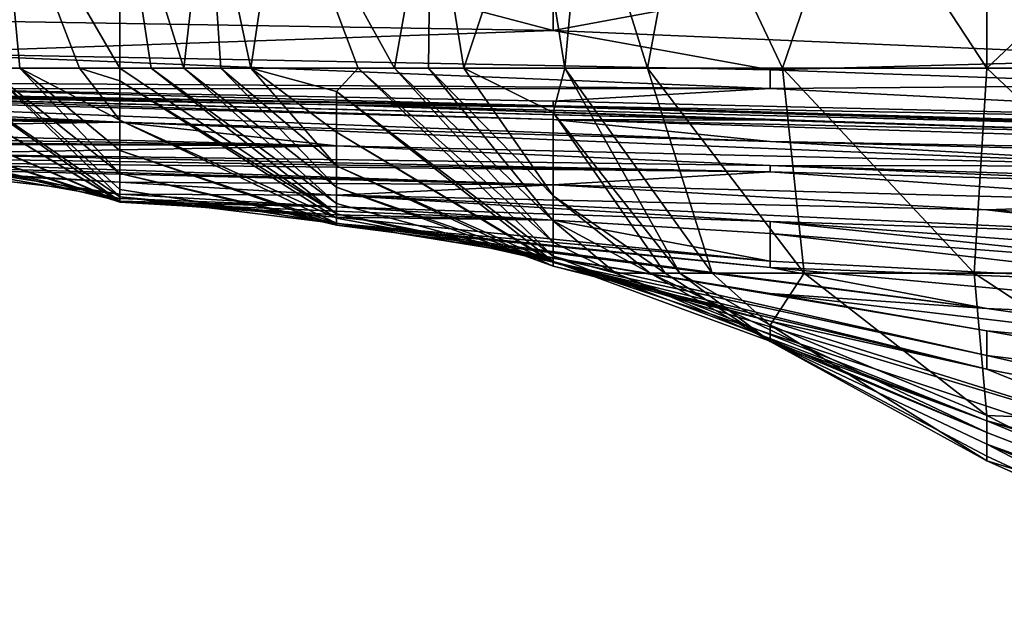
# Model space of a CAD drawing. Extents: x -161 to 11, y -10 to 160.
# Tile 366 of 499: x 0.916 to 0.9359, y -0.3554 to -0.3431. Entities that reach past the tile are written whole.
import ezdxf

# ---------------------------------------------------------------- set-up
doc = ezdxf.new("R2010")
doc.units = 0
doc.header["$MEASUREMENT"] = 0
doc.layers.get('0').update_dxf_attribs({"linetype": 'CONTINUOUS'})

msp = doc.modelspace()

# ---------------------------------------------------------------- linework, layer by layer
for points in [[(0.915324, -0.344102, 0.082792), (0.915596, -0.339952, 0.075278), (0.915981, -0.344102, 0.079035)], [(0.918005, -0.344102, 0.066758), (0.91719, -0.344102, 0.071521), (0.915596, -0.339952, 0.075278)], [(0.918005, -0.339952, 0.061775), (0.918005, -0.344102, 0.066758), (0.915596, -0.339952, 0.075278)], [(0.91719, -0.344102, 0.071521), (0.915981, -0.344102, 0.079035), (0.915596, -0.339952, 0.075278)], [(0.918005, -0.339952, 0.061775), (0.91864, -0.344102, 0.064007), (0.918005, -0.344102, 0.066758)], [(0.919301, -0.344102, 0.06025), (0.91864, -0.344102, 0.064007), (0.918005, -0.339952, 0.061775)], [(0.919777, -0.339952, 0.052735), (0.919301, -0.344102, 0.06025), (0.918005, -0.339952, 0.061775)], [(0.919301, -0.344102, 0.06025), (0.919777, -0.339952, 0.052735), (0.920051, -0.344102, 0.056493)], [(0.920051, -0.344102, 0.056493), (0.919777, -0.339952, 0.052735), (0.920663, -0.344102, 0.052735)], [(0.921272, -0.339952, 0.045221), (0.920663, -0.344102, 0.052735), (0.919777, -0.339952, 0.052735)], [(0.920663, -0.344102, 0.052735), (0.921272, -0.339952, 0.045221), (0.922834, -0.344102, 0.041464)], [(0.92357, -0.344102, 0.037707), (0.922834, -0.344102, 0.041464), (0.921272, -0.339952, 0.045221)], [(0.924303, -0.339952, 0.030193), (0.92357, -0.344102, 0.037707), (0.921272, -0.339952, 0.045221)], [(0.924258, -0.344102, 0.03395), (0.92357, -0.344102, 0.037707), (0.924303, -0.339952, 0.030193)], [(0.92497, -0.344102, 0.030193), (0.924258, -0.344102, 0.03395), (0.924303, -0.339952, 0.030193)], [(0.924303, -0.339952, 0.030193), (0.926355, -0.339952, 0.018921), (0.92497, -0.344102, 0.030193)], [(0.92702, -0.344102, 0.018921), (0.92497, -0.344102, 0.030193), (0.926355, -0.339952, 0.018921)], [(0.92702, -0.344102, 0.018921), (0.926355, -0.339952, 0.018921), (0.927397, -0.339952, 0.015164)], [(0.928691, -0.344102, 0.015164), (0.92702, -0.344102, 0.018921), (0.927397, -0.339952, 0.015164)], [(0.927397, -0.339952, 0.015164), (0.929462, -0.339952, 0.011407), (0.928691, -0.344102, 0.015164)], [(0.931427, -0.344102, 0.011407), (0.928691, -0.344102, 0.015164), (0.929462, -0.339952, 0.011407)], [(0.931427, -0.344102, 0.011407), (0.929462, -0.339952, 0.011407), (0.932844, -0.339952, 0.00765)], [(0.935564, -0.344102, 0.007859), (0.931427, -0.344102, 0.011407), (0.932844, -0.339952, 0.00765)], [(0.932844, -0.339952, 0.00765), (0.935564, -0.339952, 0.005533), (0.935564, -0.344102, 0.007859)], [(0.939953, -0.339952, 0.003497), (0.935564, -0.344102, 0.007859), (0.935564, -0.339952, 0.005533)], [(0.939953, -0.344102, 0.005438), (0.935564, -0.344102, 0.007859), (0.939953, -0.339952, 0.003497)], [(0.900446, -0.343115, 0.266891), (0.913615, -0.343124, 0.266891), (0.918005, -0.34103, 0.270649)], [(0.918005, -0.34103, 0.270649), (0.913615, -0.343124, 0.266891), (0.926784, -0.343339, 0.266891)], [(0.918005, -0.34103, 0.270649), (0.926784, -0.343339, 0.266891), (0.926784, -0.341244, 0.270649)], [(0.935564, -0.341707, 0.270649), (0.926784, -0.341244, 0.270649), (0.926784, -0.343339, 0.266891)], [(0.935564, -0.341707, 0.270649), (0.926784, -0.343339, 0.266891), (0.939953, -0.343897, 0.266891)], [(0.944343, -0.342403, 0.270649), (0.935564, -0.341707, 0.270649), (0.939953, -0.343897, 0.266891)], [(0.913615, -0.343124, 0.266891), (0.913615, -0.343797, 0.263134), (0.926784, -0.343339, 0.266891)], [(0.926784, -0.343339, 0.266891), (0.913615, -0.343797, 0.263134), (0.931174, -0.344138, 0.263134)], [(0.926784, -0.343339, 0.266891), (0.931174, -0.344138, 0.263134), (0.939953, -0.343897, 0.266891)], [(0.913615, -0.343797, 0.263134), (0.913615, -0.344401, 0.25562), (0.931174, -0.344511, 0.259377)], [(0.913615, -0.343797, 0.263134), (0.931174, -0.344511, 0.259377), (0.931174, -0.344138, 0.263134)], [(0.939953, -0.344443, 0.263134), (0.939953, -0.343897, 0.266891), (0.931174, -0.344138, 0.263134)], [(0.913615, -0.344923, 0.097821), (0.913513, -0.344102, 0.094064), (0.918005, -0.346801, 0.094064)], [(0.918005, -0.346801, 0.094064), (0.913513, -0.344102, 0.094064), (0.918005, -0.346794, 0.090307)], [(0.914212, -0.344102, 0.090307), (0.918005, -0.346794, 0.090307), (0.913513, -0.344102, 0.094064)], [(0.918005, -0.346794, 0.090307), (0.914212, -0.344102, 0.090307), (0.918005, -0.346704, 0.08655)], [(0.918005, -0.346704, 0.08655), (0.914212, -0.344102, 0.090307), (0.915324, -0.344102, 0.082792)], [(0.918005, -0.346704, 0.08655), (0.915324, -0.344102, 0.082792), (0.918005, -0.346557, 0.082792)], [(0.918005, -0.346557, 0.082792), (0.915324, -0.344102, 0.082792), (0.918005, -0.346237, 0.079035)], [(0.915324, -0.344102, 0.082792), (0.915981, -0.344102, 0.079035), (0.918005, -0.346237, 0.079035)], [(0.918005, -0.345766, 0.075278), (0.918005, -0.346237, 0.079035), (0.915981, -0.344102, 0.079035)], [(0.918005, -0.345153, 0.071521), (0.918005, -0.345766, 0.075278), (0.915981, -0.344102, 0.079035)], [(0.91719, -0.344102, 0.071521), (0.918005, -0.345153, 0.071521), (0.915981, -0.344102, 0.079035)], [(0.918005, -0.34436, 0.067764), (0.918005, -0.345153, 0.071521), (0.91719, -0.344102, 0.071521)], [(0.918005, -0.34436, 0.067764), (0.91719, -0.344102, 0.071521), (0.918005, -0.344102, 0.066758)], [(0.918005, -0.34436, 0.067764), (0.918005, -0.344102, 0.066758), (0.922395, -0.347049, 0.064007)], [(0.91864, -0.344102, 0.064007), (0.922395, -0.347049, 0.064007), (0.918005, -0.344102, 0.066758)], [(0.919301, -0.344102, 0.06025), (0.922395, -0.346844, 0.06025), (0.91864, -0.344102, 0.064007)], [(0.922395, -0.347049, 0.064007), (0.91864, -0.344102, 0.064007), (0.922395, -0.346844, 0.06025)], [(0.922395, -0.346844, 0.06025), (0.919301, -0.344102, 0.06025), (0.922395, -0.346509, 0.056493)], [(0.922395, -0.346509, 0.056493), (0.919301, -0.344102, 0.06025), (0.920051, -0.344102, 0.056493)], [(0.922395, -0.346078, 0.052735), (0.922395, -0.346509, 0.056493), (0.920051, -0.344102, 0.056493)], [(0.920051, -0.344102, 0.056493), (0.920663, -0.344102, 0.052735), (0.922395, -0.346078, 0.052735)], [(0.922395, -0.345397, 0.048978), (0.922395, -0.346078, 0.052735), (0.920663, -0.344102, 0.052735)], [(0.922395, -0.344572, 0.045221), (0.922395, -0.345397, 0.048978), (0.920663, -0.344102, 0.052735)], [(0.920663, -0.344102, 0.052735), (0.922834, -0.344102, 0.041464), (0.922395, -0.344572, 0.045221)], [(0.922395, -0.344572, 0.045221), (0.922834, -0.344102, 0.041464), (0.926784, -0.34791, 0.041464)], [(0.926784, -0.34791, 0.041464), (0.922834, -0.344102, 0.041464), (0.926784, -0.347623, 0.037707)], [(0.926784, -0.347623, 0.037707), (0.922834, -0.344102, 0.041464), (0.92357, -0.344102, 0.037707)], [(0.926784, -0.347191, 0.03395), (0.926784, -0.347623, 0.037707), (0.92357, -0.344102, 0.037707)], [(0.926784, -0.347191, 0.03395), (0.92357, -0.344102, 0.037707), (0.924258, -0.344102, 0.03395)], [(0.926784, -0.346683, 0.030193), (0.926784, -0.347191, 0.03395), (0.924258, -0.344102, 0.03395)], [(0.924258, -0.344102, 0.03395), (0.92497, -0.344102, 0.030193), (0.926784, -0.346683, 0.030193)], [(0.926784, -0.344997, 0.022678), (0.926784, -0.346683, 0.030193), (0.92497, -0.344102, 0.030193)], [(0.926784, -0.344997, 0.022678), (0.92497, -0.344102, 0.030193), (0.92702, -0.344102, 0.018921)], [(0.92702, -0.344102, 0.018921), (0.929348, -0.348252, 0.022678), (0.926784, -0.344997, 0.022678)], [(0.930002, -0.348252, 0.018921), (0.929348, -0.348252, 0.022678), (0.92702, -0.344102, 0.018921)], [(0.928691, -0.344102, 0.015164), (0.930002, -0.348252, 0.018921), (0.92702, -0.344102, 0.018921)], [(0.931861, -0.348252, 0.015164), (0.930002, -0.348252, 0.018921), (0.928691, -0.344102, 0.015164)], [(0.931427, -0.344102, 0.011407), (0.931861, -0.348252, 0.015164), (0.928691, -0.344102, 0.015164)], [(0.931427, -0.344102, 0.011407), (0.935308, -0.348252, 0.011407), (0.931861, -0.348252, 0.015164)], [(0.931427, -0.344102, 0.011407), (0.935564, -0.344102, 0.007859), (0.935308, -0.348252, 0.011407)], [(0.939953, -0.348252, 0.008327), (0.935308, -0.348252, 0.011407), (0.935564, -0.344102, 0.007859)], [(0.939953, -0.344102, 0.005438), (0.939953, -0.348252, 0.008327), (0.935564, -0.344102, 0.007859)], [(0.939953, -0.344443, 0.263134), (0.931174, -0.344138, 0.263134), (0.931174, -0.344511, 0.259377)], [(0.913615, -0.34452, 0.251863), (0.904836, -0.344475, 0.248106), (0.926784, -0.344863, 0.244349)], [(0.926784, -0.344863, 0.244349), (0.904836, -0.344475, 0.248106), (0.926784, -0.344883, 0.236834)], [(0.904836, -0.344475, 0.248106), (0.909226, -0.344563, 0.236834), (0.926784, -0.344883, 0.236834)], [(0.931174, -0.344511, 0.259377), (0.913615, -0.344401, 0.25562), (0.913615, -0.34452, 0.251863)], [(0.918005, -0.345153, 0.071521), (0.918005, -0.34436, 0.067764), (0.922395, -0.347139, 0.067764)], [(0.922395, -0.347139, 0.067764), (0.918005, -0.34436, 0.067764), (0.922395, -0.347049, 0.064007)], [(0.931174, -0.344511, 0.259377), (0.944343, -0.345188, 0.251863), (0.939953, -0.344443, 0.263134)], [(0.904836, -0.344817, 0.195506), (0.918005, -0.345196, 0.187992), (0.904836, -0.344551, 0.206778)], [(0.904836, -0.344551, 0.206778), (0.918005, -0.345196, 0.187992), (0.931174, -0.345588, 0.184235)], [(0.909226, -0.3446, 0.210535), (0.904836, -0.344551, 0.206778), (0.926784, -0.345143, 0.20302)], [(0.904836, -0.344551, 0.206778), (0.931174, -0.345588, 0.184235), (0.926784, -0.345143, 0.20302)], [(0.909226, -0.344563, 0.236834), (0.909226, -0.344609, 0.225563), (0.922395, -0.344846, 0.225563)], [(0.909226, -0.344563, 0.236834), (0.922395, -0.344846, 0.225563), (0.926784, -0.344883, 0.236834)], [(0.909226, -0.3446, 0.210535), (0.931174, -0.345152, 0.210535), (0.909226, -0.344609, 0.225563)], [(0.931174, -0.345152, 0.210535), (0.909226, -0.3446, 0.210535), (0.926784, -0.345143, 0.20302)], [(0.922395, -0.344846, 0.225563), (0.909226, -0.344609, 0.225563), (0.931174, -0.345152, 0.210535)], [(0.913615, -0.34452, 0.251863), (0.926784, -0.344766, 0.251863), (0.931174, -0.344511, 0.259377)], [(0.913615, -0.34452, 0.251863), (0.926784, -0.344863, 0.244349), (0.926784, -0.344766, 0.251863)], [(0.922395, -0.345397, 0.048978), (0.922395, -0.344572, 0.045221), (0.926784, -0.348015, 0.045221)], [(0.926784, -0.348015, 0.045221), (0.922395, -0.344572, 0.045221), (0.926784, -0.34791, 0.041464)], [(0.931174, -0.344511, 0.259377), (0.926784, -0.344766, 0.251863), (0.944343, -0.345188, 0.251863)], [(0.918005, -0.345196, 0.187992), (0.904836, -0.344817, 0.195506), (0.904836, -0.344973, 0.191749)], [(0.926784, -0.344883, 0.236834), (0.922395, -0.344846, 0.225563), (0.939953, -0.345284, 0.22932)], [(0.939953, -0.345284, 0.22932), (0.922395, -0.344846, 0.225563), (0.939953, -0.34543, 0.210535)], [(0.922395, -0.344846, 0.225563), (0.931174, -0.345152, 0.210535), (0.939953, -0.34543, 0.210535)], [(0.926784, -0.344766, 0.251863), (0.926784, -0.344863, 0.244349), (0.944343, -0.345188, 0.251863)], [(0.926784, -0.344863, 0.244349), (0.926784, -0.344883, 0.236834), (0.939953, -0.345284, 0.22932)], [(0.939953, -0.345284, 0.22932), (0.953122, -0.345627, 0.233077), (0.926784, -0.344863, 0.244349)], [(0.944343, -0.345188, 0.251863), (0.926784, -0.344863, 0.244349), (0.953122, -0.345627, 0.233077)], [(0.904836, -0.344973, 0.191749), (0.904836, -0.345059, 0.187992), (0.918005, -0.345196, 0.187992)], [(0.904836, -0.345059, 0.187992), (0.909226, -0.345328, 0.176721), (0.918005, -0.345196, 0.187992)], [(0.913615, -0.345382, 0.101578), (0.913615, -0.344923, 0.097821), (0.918005, -0.346815, 0.097821)], [(0.913615, -0.344923, 0.097821), (0.918005, -0.346801, 0.094064), (0.918005, -0.346815, 0.097821)], [(0.92905, -0.348252, 0.026436), (0.926784, -0.344997, 0.022678), (0.929348, -0.348252, 0.022678)], [(0.926784, -0.344997, 0.022678), (0.92905, -0.348252, 0.026436), (0.926784, -0.346683, 0.030193)], [(0.909226, -0.345328, 0.176721), (0.922395, -0.345672, 0.165449), (0.918005, -0.345196, 0.187992)], [(0.918005, -0.345766, 0.075278), (0.918005, -0.345153, 0.071521), (0.922395, -0.347239, 0.071521)], [(0.922395, -0.347239, 0.071521), (0.918005, -0.345153, 0.071521), (0.922395, -0.347139, 0.067764)], [(0.931174, -0.345588, 0.184235), (0.918005, -0.345196, 0.187992), (0.939953, -0.346085, 0.165449)], [(0.918005, -0.345196, 0.187992), (0.922395, -0.345672, 0.165449), (0.939953, -0.346085, 0.165449)], [(0.926784, -0.345143, 0.20302), (0.939953, -0.34543, 0.210535), (0.931174, -0.345152, 0.210535)], [(0.926784, -0.345143, 0.20302), (0.931174, -0.345588, 0.184235), (0.953122, -0.345977, 0.199263)], [(0.939953, -0.34543, 0.210535), (0.926784, -0.345143, 0.20302), (0.953122, -0.345977, 0.199263)], [(0.909226, -0.345328, 0.176721), (0.909226, -0.345465, 0.169206), (0.922395, -0.345672, 0.165449)], [(0.909226, -0.345465, 0.169206), (0.909226, -0.345574, 0.161692), (0.922395, -0.345672, 0.165449)], [(0.913615, -0.345741, 0.105335), (0.913615, -0.345382, 0.101578), (0.918005, -0.346792, 0.101578)], [(0.918005, -0.346792, 0.101578), (0.913615, -0.345382, 0.101578), (0.918005, -0.346815, 0.097821)], [(0.922395, -0.346078, 0.052735), (0.922395, -0.345397, 0.048978), (0.926784, -0.348036, 0.048978)], [(0.926784, -0.348036, 0.048978), (0.922395, -0.345397, 0.048978), (0.926784, -0.348015, 0.045221)], [(0.922395, -0.345672, 0.165449), (0.909226, -0.345574, 0.161692), (0.909226, -0.345621, 0.157935)], [(0.909226, -0.345621, 0.157935), (0.913615, -0.345834, 0.150421), (0.922395, -0.345672, 0.165449)], [(0.913615, -0.345834, 0.150421), (0.931174, -0.346073, 0.154178), (0.922395, -0.345672, 0.165449)], [(0.931174, -0.346073, 0.154178), (0.939953, -0.346085, 0.165449), (0.922395, -0.345672, 0.165449)], [(0.953122, -0.345977, 0.199263), (0.931174, -0.345588, 0.184235), (0.957512, -0.346268, 0.184235)], [(0.939953, -0.346085, 0.165449), (0.957512, -0.346268, 0.184235), (0.931174, -0.345588, 0.184235)], [(0.913615, -0.345968, 0.109092), (0.913615, -0.345741, 0.105335), (0.918005, -0.346739, 0.105335)], [(0.918005, -0.346739, 0.105335), (0.913615, -0.345741, 0.105335), (0.918005, -0.346792, 0.101578)], [(0.913615, -0.345834, 0.150421), (0.913615, -0.345921, 0.142906), (0.931174, -0.346203, 0.146664)], [(0.913615, -0.345834, 0.150421), (0.931174, -0.346203, 0.146664), (0.931174, -0.346073, 0.154178)], [(0.918005, -0.346237, 0.079035), (0.918005, -0.345766, 0.075278), (0.922395, -0.347277, 0.075278)], [(0.922395, -0.347277, 0.075278), (0.918005, -0.345766, 0.075278), (0.922395, -0.347239, 0.071521)], [(0.913615, -0.345921, 0.142906), (0.913615, -0.346013, 0.135392), (0.931174, -0.346203, 0.146664)], [(0.913615, -0.346155, 0.116607), (0.913615, -0.345968, 0.109092), (0.918005, -0.346653, 0.109092)], [(0.918005, -0.346653, 0.109092), (0.913615, -0.345968, 0.109092), (0.918005, -0.346739, 0.105335)], [(0.931174, -0.346203, 0.146664), (0.913615, -0.346013, 0.135392), (0.926784, -0.346464, 0.127878)], [(0.926784, -0.346464, 0.127878), (0.913615, -0.346013, 0.135392), (0.913615, -0.346095, 0.131635)], [(0.913615, -0.346095, 0.131635), (0.913615, -0.346136, 0.127878), (0.926784, -0.346464, 0.127878)], [(0.922395, -0.346078, 0.052735), (0.926784, -0.348036, 0.048978), (0.926784, -0.348111, 0.052735)], [(0.922395, -0.346509, 0.056493), (0.922395, -0.346078, 0.052735), (0.926784, -0.348111, 0.052735)], [(0.931174, -0.346073, 0.154178), (0.939953, -0.346444, 0.146664), (0.948733, -0.346641, 0.150421)], [(0.931174, -0.346073, 0.154178), (0.931174, -0.346203, 0.146664), (0.939953, -0.346444, 0.146664)], [(0.939953, -0.346085, 0.165449), (0.931174, -0.346073, 0.154178), (0.948733, -0.346641, 0.150421)], [(0.913615, -0.346136, 0.127878), (0.913615, -0.346177, 0.124121), (0.918005, -0.346407, 0.120364)], [(0.918005, -0.346407, 0.120364), (0.926784, -0.346464, 0.127878), (0.913615, -0.346136, 0.127878)], [(0.913615, -0.346166, 0.120364), (0.913615, -0.346155, 0.116607), (0.918005, -0.346407, 0.120364)], [(0.918005, -0.346407, 0.120364), (0.913615, -0.346155, 0.116607), (0.918005, -0.346653, 0.109092)], [(0.913615, -0.346177, 0.124121), (0.913615, -0.346166, 0.120364), (0.918005, -0.346407, 0.120364)], [(0.918005, -0.346557, 0.082792), (0.918005, -0.346237, 0.079035), (0.922395, -0.347249, 0.079035)], [(0.922395, -0.347249, 0.079035), (0.918005, -0.346237, 0.079035), (0.922395, -0.347277, 0.075278)], [(0.931174, -0.346203, 0.146664), (0.926784, -0.346464, 0.127878), (0.939953, -0.346814, 0.131635)], [(0.939953, -0.346444, 0.146664), (0.931174, -0.346203, 0.146664), (0.939953, -0.346814, 0.131635)], [(0.926784, -0.346464, 0.127878), (0.918005, -0.346407, 0.120364), (0.922395, -0.346672, 0.112849)], [(0.918005, -0.346407, 0.120364), (0.918005, -0.346653, 0.109092), (0.922395, -0.346672, 0.112849)], [(0.922395, -0.346672, 0.112849), (0.935564, -0.346969, 0.120364), (0.926784, -0.346464, 0.127878)], [(0.926784, -0.346464, 0.127878), (0.935564, -0.346969, 0.120364), (0.939953, -0.346814, 0.131635)], [(0.918005, -0.346704, 0.08655), (0.918005, -0.346557, 0.082792), (0.922395, -0.347249, 0.079035)], [(0.922395, -0.346672, 0.112849), (0.918005, -0.346653, 0.109092), (0.922395, -0.346911, 0.101578)], [(0.918005, -0.346739, 0.105335), (0.922395, -0.346911, 0.101578), (0.918005, -0.346653, 0.109092)], [(0.922395, -0.346844, 0.06025), (0.922395, -0.346509, 0.056493), (0.926784, -0.348029, 0.056493)], [(0.922395, -0.346509, 0.056493), (0.926784, -0.348111, 0.052735), (0.926784, -0.348029, 0.056493)], [(0.922395, -0.346672, 0.112849), (0.922395, -0.346911, 0.101578), (0.931174, -0.347204, 0.105335)], [(0.935564, -0.346969, 0.120364), (0.922395, -0.346672, 0.112849), (0.939953, -0.347489, 0.109092)], [(0.922395, -0.346672, 0.112849), (0.931174, -0.347204, 0.105335), (0.939953, -0.347489, 0.109092)], [(0.926784, -0.347191, 0.03395), (0.926784, -0.346683, 0.030193), (0.928745, -0.348252, 0.030193)], [(0.92905, -0.348252, 0.026436), (0.928745, -0.348252, 0.030193), (0.926784, -0.346683, 0.030193)], [(0.918005, -0.346794, 0.090307), (0.918005, -0.346704, 0.08655), (0.922395, -0.347118, 0.08655)], [(0.922395, -0.347118, 0.08655), (0.918005, -0.346704, 0.08655), (0.922395, -0.347249, 0.079035)], [(0.918005, -0.346739, 0.105335), (0.918005, -0.346792, 0.101578), (0.922395, -0.346911, 0.101578)], [(0.918005, -0.346792, 0.101578), (0.918005, -0.346815, 0.097821), (0.922395, -0.346911, 0.101578)], [(0.918005, -0.346801, 0.094064), (0.918005, -0.346794, 0.090307), (0.922395, -0.347069, 0.090307)], [(0.922395, -0.347069, 0.090307), (0.918005, -0.346794, 0.090307), (0.922395, -0.347118, 0.08655)], [(0.918005, -0.346815, 0.097821), (0.918005, -0.346801, 0.094064), (0.922395, -0.347069, 0.090307)], [(0.922395, -0.346911, 0.101578), (0.918005, -0.346815, 0.097821), (0.926784, -0.347181, 0.094064)], [(0.918005, -0.346815, 0.097821), (0.922395, -0.347069, 0.090307), (0.926784, -0.347181, 0.094064)], [(0.922395, -0.347049, 0.064007), (0.922395, -0.346844, 0.06025), (0.926784, -0.348029, 0.056493)], [(0.939953, -0.346814, 0.131635), (0.935564, -0.346969, 0.120364), (0.953122, -0.34783, 0.112849)], [(0.931174, -0.347204, 0.105335), (0.922395, -0.346911, 0.101578), (0.931174, -0.347451, 0.094064)], [(0.922395, -0.346911, 0.101578), (0.926784, -0.347181, 0.094064), (0.931174, -0.347451, 0.094064)], [(0.922395, -0.347139, 0.067764), (0.922395, -0.347049, 0.064007), (0.926784, -0.347944, 0.064007)], [(0.926784, -0.347944, 0.064007), (0.922395, -0.347049, 0.064007), (0.926784, -0.348029, 0.056493)], [(0.922395, -0.347118, 0.08655), (0.926784, -0.347181, 0.094064), (0.922395, -0.347069, 0.090307)], [(0.935564, -0.346969, 0.120364), (0.939953, -0.347489, 0.109092), (0.953122, -0.34783, 0.112849)], [(0.922395, -0.347118, 0.08655), (0.922395, -0.347249, 0.079035), (0.931174, -0.348009, 0.079035)], [(0.926784, -0.347181, 0.094064), (0.922395, -0.347118, 0.08655), (0.931174, -0.348009, 0.079035)], [(0.922395, -0.347239, 0.071521), (0.922395, -0.347139, 0.067764), (0.926784, -0.347944, 0.064007)], [(0.922395, -0.347277, 0.075278), (0.922395, -0.347239, 0.071521), (0.935564, -0.348967, 0.067764)], [(0.922395, -0.347239, 0.071521), (0.931174, -0.348665, 0.064007), (0.935564, -0.348967, 0.067764)], [(0.926784, -0.347944, 0.064007), (0.931174, -0.348665, 0.064007), (0.922395, -0.347239, 0.071521)], [(0.931174, -0.348009, 0.079035), (0.922395, -0.347249, 0.079035), (0.931174, -0.348136, 0.075278)], [(0.922395, -0.347249, 0.079035), (0.922395, -0.347277, 0.075278), (0.931174, -0.348136, 0.075278)], [(0.931174, -0.348136, 0.075278), (0.922395, -0.347277, 0.075278), (0.935564, -0.348967, 0.067764)], [(0.931174, -0.347451, 0.094064), (0.926784, -0.347181, 0.094064), (0.931174, -0.348009, 0.079035)], [(0.928745, -0.348252, 0.030193), (0.928041, -0.348252, 0.037707), (0.926784, -0.347191, 0.03395)], [(0.928041, -0.348252, 0.037707), (0.926784, -0.347623, 0.037707), (0.926784, -0.347191, 0.03395)], [(0.931174, -0.347204, 0.105335), (0.931174, -0.347451, 0.094064), (0.939953, -0.348128, 0.090307)], [(0.939953, -0.347489, 0.109092), (0.931174, -0.347204, 0.105335), (0.944343, -0.348185, 0.094064)], [(0.939953, -0.348128, 0.090307), (0.944343, -0.348185, 0.094064), (0.931174, -0.347204, 0.105335)], [(0.931174, -0.347451, 0.094064), (0.931174, -0.348009, 0.079035), (0.939953, -0.34847, 0.082792)], [(0.939953, -0.348128, 0.090307), (0.931174, -0.347451, 0.094064), (0.939953, -0.34847, 0.082792)], [(0.926784, -0.34791, 0.041464), (0.926784, -0.347623, 0.037707), (0.928041, -0.348252, 0.037707)], [(0.926784, -0.34791, 0.041464), (0.935564, -0.351241, 0.03395), (0.926784, -0.348015, 0.045221)], [(0.928041, -0.348252, 0.037707), (0.935564, -0.351241, 0.03395), (0.926784, -0.34791, 0.041464)], [(0.926784, -0.348029, 0.056493), (0.935564, -0.349919, 0.052735), (0.926784, -0.347944, 0.064007)], [(0.931174, -0.348665, 0.064007), (0.926784, -0.347944, 0.064007), (0.935564, -0.34942, 0.06025)], [(0.935564, -0.34942, 0.06025), (0.926784, -0.347944, 0.064007), (0.935564, -0.349919, 0.052735)], [(0.926784, -0.348015, 0.045221), (0.931174, -0.349225, 0.048978), (0.926784, -0.348036, 0.048978)], [(0.931174, -0.349225, 0.048978), (0.926784, -0.348015, 0.045221), (0.939953, -0.35198, 0.041464)], [(0.939953, -0.35198, 0.041464), (0.926784, -0.348015, 0.045221), (0.939929, -0.352402, 0.037707)], [(0.926784, -0.348015, 0.045221), (0.935564, -0.351241, 0.03395), (0.939929, -0.352402, 0.037707)], [(0.935564, -0.349919, 0.052735), (0.926784, -0.348029, 0.056493), (0.935564, -0.350193, 0.048978)], [(0.926784, -0.348029, 0.056493), (0.926784, -0.348111, 0.052735), (0.935564, -0.350193, 0.048978)], [(0.926784, -0.348111, 0.052735), (0.926784, -0.348036, 0.048978), (0.931174, -0.349225, 0.048978)], [(0.931174, -0.348136, 0.075278), (0.939953, -0.34847, 0.082792), (0.931174, -0.348009, 0.079035)], [(0.926784, -0.348111, 0.052735), (0.931174, -0.349225, 0.048978), (0.935564, -0.350193, 0.048978)], [(0.935564, -0.351241, 0.03395), (0.928041, -0.348252, 0.037707), (0.935564, -0.351475, 0.030193)], [(0.928745, -0.348252, 0.030193), (0.935564, -0.351475, 0.030193), (0.928041, -0.348252, 0.037707)], [(0.928745, -0.348252, 0.030193), (0.931174, -0.349635, 0.026436), (0.935564, -0.351475, 0.030193)], [(0.92905, -0.348252, 0.026436), (0.931174, -0.349635, 0.026436), (0.928745, -0.348252, 0.030193)], [(0.931174, -0.349635, 0.026436), (0.92905, -0.348252, 0.026436), (0.931174, -0.349635, 0.022678)], [(0.929348, -0.348252, 0.022678), (0.931174, -0.349635, 0.022678), (0.92905, -0.348252, 0.026436)], [(0.931174, -0.349635, 0.022678), (0.929348, -0.348252, 0.022678), (0.931174, -0.349305, 0.018921)], [(0.930002, -0.348252, 0.018921), (0.931174, -0.349305, 0.018921), (0.929348, -0.348252, 0.022678)], [(0.931861, -0.348252, 0.015164), (0.931174, -0.349305, 0.018921), (0.930002, -0.348252, 0.018921)], [(0.931174, -0.348136, 0.075278), (0.935564, -0.348967, 0.067764), (0.944343, -0.349356, 0.075278)], [(0.939953, -0.34847, 0.082792), (0.931174, -0.348136, 0.075278), (0.944343, -0.349356, 0.075278)], [(0.931174, -0.349305, 0.018921), (0.931861, -0.348252, 0.015164), (0.935564, -0.351135, 0.015164)], [(0.935564, -0.351135, 0.015164), (0.931861, -0.348252, 0.015164), (0.935308, -0.348252, 0.011407)], [(0.935564, -0.351135, 0.015164), (0.935308, -0.348252, 0.011407), (0.939953, -0.351308, 0.011407)], [(0.935308, -0.348252, 0.011407), (0.939953, -0.348252, 0.008327), (0.939953, -0.351308, 0.011407)], [(0.935564, -0.348967, 0.067764), (0.931174, -0.348665, 0.064007), (0.944343, -0.350226, 0.064007)], [(0.931174, -0.348665, 0.064007), (0.935564, -0.34942, 0.06025), (0.944343, -0.350226, 0.064007)], [(0.944343, -0.349356, 0.075278), (0.935564, -0.348967, 0.067764), (0.944343, -0.350226, 0.064007)], [(0.935564, -0.350193, 0.048978), (0.931174, -0.349225, 0.048978), (0.939953, -0.35198, 0.041464)], [(0.931174, -0.349635, 0.022678), (0.931174, -0.349305, 0.018921), (0.935564, -0.352053, 0.018921)], [(0.935564, -0.352053, 0.018921), (0.931174, -0.349305, 0.018921), (0.935564, -0.351135, 0.015164)], [(0.944343, -0.350226, 0.064007), (0.935564, -0.34942, 0.06025), (0.944343, -0.350996, 0.056493)], [(0.935564, -0.34942, 0.06025), (0.935564, -0.349919, 0.052735), (0.944343, -0.350996, 0.056493)], [(0.935564, -0.351475, 0.030193), (0.931174, -0.349635, 0.026436), (0.935564, -0.351714, 0.026436)], [(0.935564, -0.351714, 0.026436), (0.931174, -0.349635, 0.026436), (0.935564, -0.35196, 0.022678)], [(0.931174, -0.349635, 0.026436), (0.931174, -0.349635, 0.022678), (0.935564, -0.35196, 0.022678)], [(0.935564, -0.35196, 0.022678), (0.931174, -0.349635, 0.022678), (0.935564, -0.352053, 0.018921)], [(0.944343, -0.350996, 0.056493), (0.935564, -0.349919, 0.052735), (0.944343, -0.351938, 0.048978)], [(0.935564, -0.349919, 0.052735), (0.935564, -0.350193, 0.048978), (0.944343, -0.351938, 0.048978)], [(0.944343, -0.351938, 0.048978), (0.935564, -0.350193, 0.048978), (0.939953, -0.35198, 0.041464)], [(0.935564, -0.352053, 0.018921), (0.935564, -0.351135, 0.015164), (0.939953, -0.35338, 0.015164)], [(0.935564, -0.351135, 0.015164), (0.939953, -0.351308, 0.011407), (0.939953, -0.35338, 0.015164)], [(0.939929, -0.352402, 0.037707), (0.935564, -0.351241, 0.03395), (0.944343, -0.353935, 0.03395)], [(0.944343, -0.353935, 0.03395), (0.935564, -0.351241, 0.03395), (0.944343, -0.354883, 0.026436)], [(0.935564, -0.351475, 0.030193), (0.944343, -0.354883, 0.026436), (0.935564, -0.351241, 0.03395)], [(0.935564, -0.351475, 0.030193), (0.935564, -0.351714, 0.026436), (0.944343, -0.354883, 0.026436)], [(0.935564, -0.35196, 0.022678), (0.939953, -0.354002, 0.018921), (0.935564, -0.351714, 0.026436)], [(0.944343, -0.354883, 0.026436), (0.935564, -0.351714, 0.026436), (0.944343, -0.355362, 0.022678)], [(0.935564, -0.351714, 0.026436), (0.939953, -0.354002, 0.018921), (0.944343, -0.355362, 0.022678)], [(0.935564, -0.352053, 0.018921), (0.939953, -0.354002, 0.018921), (0.935564, -0.35196, 0.022678)], [(0.939953, -0.354002, 0.018921), (0.935564, -0.352053, 0.018921), (0.939953, -0.35338, 0.015164)]]:
    msp.add_3dface(points)

doc.saveas('drawing.dxf')
